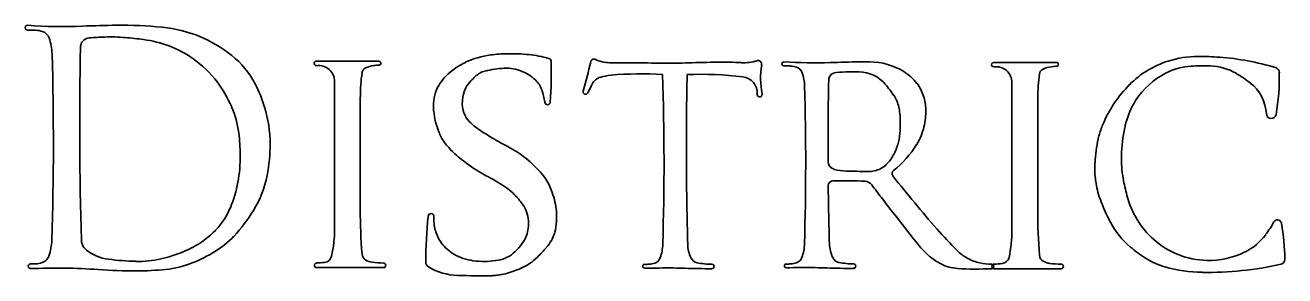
# Model space of a CAD drawing. Extents: x 0 to 34, y 0 to 22.
# Drawn here: x 25.441 to 26.597, y 2.58 to 2.809 of the extents above; entities that cross this region are included whole.
import ezdxf

# ---------------------------------------------------------------- set-up
doc = ezdxf.new("R2010")
doc.units = 0
doc.layers.add('SH_Text', color=7, linetype='Continuous')

msp = doc.modelspace()

# ---------------------------------------------------------------- linework, layer by layer
at = {"layer": 'SH_Text'}
for p, q in [((25.7653, 2.7764), (25.7078, 2.7764)), ((26.387, 2.7753), (26.3295, 2.7753)), ((25.7246, 2.7578), (25.7246, 2.6226)), ((26.3462, 2.7568), (26.3462, 2.6215)), ((25.7482, 2.6403), (25.7482, 2.7438)), ((26.3699, 2.6392), (26.3699, 2.7427)), ((26.0474, 2.6919), (26.0474, 2.6818)), ((26.1775, 2.6844), (26.1774, 2.6923)), ((26.1776, 2.6623), (26.1776, 2.6623)), ((25.7082, 2.587), (25.7695, 2.587)), ((26.1392, 2.5868), (26.1392, 2.5868)), ((26.3299, 2.5859), (26.3912, 2.5859))]:
    msp.add_line(p, q, dxfattribs=at)
for centre, radius, start, end in [((25.4429, 2.8072), 0.0022, 85.6429, 267.986), ((25.475, 3.228), 0.4198, 265.6429, 272.4818), ((25.536, 1.8212), 0.9883, 90.6415, 92.4818), ((25.5291, 2.4313), 0.3781, 84.3199, 90.6415), ((25.4465, 2.9076), 0.1027, 267.986, 269.6056), ((25.4447, 2.6498), 0.1551, 87.8585, 89.6056), ((25.4497, 2.7839), 0.0209, 70.7604, 87.8585), ((25.4534, 2.7944), 0.0098, 19.7623, 70.7604), ((25.4181, 2.7818), 0.0473, 1.7776, 19.7623), ((25.5002, 2.7892), 0.00866, 94.329, 166.7992), ((25.5251, 2.4591), 0.3397, 91.9186, 94.329), ((25.5189, 2.6461), 0.1526, 84.8974, 91.9186), ((25.4901, 2.3237), 0.4763, 82.8496, 84.8974), ((25.5546, 2.6871), 0.1211, 51.3332, 84.3199), ((29.1546, 2.7166), 3.6638, 178.862, 181.6334), ((25.5002, 2.7892), 0.00866, 166.7992, 178.862), ((25.5367, 2.6956), 0.1014, 55.5454, 82.8496), ((22.6213, 2.7004), 2.8453, 358.2224, 1.6678), ((25.539, 2.6989), 0.0974, 36.7351, 55.5454), ((25.579, 2.7176), 0.0821, 27.6817, 51.3332), ((25.7078, 2.7744), 0.00203, 90, 277.32), ((25.7653, 2.7746), 0.00179, 274.3316, 90), ((25.8715, 2.7177), 0.0635, 114.943, 132.4657), ((25.8786, 2.7025), 0.0804, 97.7579, 114.943), ((25.8851, 2.6549), 0.1284, 90.9607, 97.7579), ((25.8859, 2.609), 0.1743, 84.4389, 90.9607), ((25.8924, 2.6763), 0.1067, 74.3106, 84.4389), ((25.9205, 2.7763), 0.00278, 1.4094, 74.3106), ((25.4964, 2.7659), 0.427, 356.3798, 1.4094), ((25.4937, 2.881), 0.4776, 343.9543, 347.2977), ((25.9626, 2.7753), 0.00307, 57.0565, 167.2977), ((25.9669, 2.782), 0.00484, 237.0565, 249.7887), ((25.9788, 2.8144), 0.0394, 249.7887, 269.4589), ((26.0682, 12.2788), 9.5042, 269.45892, 269.81615), ((26.0385, 3.0269), 0.2522, 269.8161, 272.4818), ((26.0857, 1.9381), 0.8375, 90.6415, 92.4818), ((26.0799, 2.4552), 0.3204, 86.7596, 90.6415), ((26.1003, 2.8146), 0.0396, 266.7596, 287.419), ((26.1131, 2.7736), 0.00341, 350.1932, 107.419), ((26.1369, 2.774), 0.00186, 85.6429, 267.986), ((26.164, 3.1306), 0.3557, 265.6429, 272.4818), ((26.2157, 1.9384), 0.8375, 90.6415, 92.4818), ((26.2099, 2.4555), 0.3204, 88.9596, 90.6415), ((26.2146, 2.7133), 0.0626, 59.0124, 88.9596), ((26.3295, 2.7733), 0.00203, 90, 277.32), ((26.387, 2.7735), 0.00179, 274.3316, 90), ((26.5157, 2.6939), 0.0867, 107.613, 135.2994), ((26.5171, 2.6892), 0.0916, 90.0889, 107.613), ((26.5174, 2.5268), 0.254, 85.6243, 90.0889), ((26.5182, 2.5376), 0.2432, 73.3259, 85.6243), ((25.71, 2.7578), 0.0146, 0, 97.32), ((25.9072, 2.7438), 0.1589, 172.0456, 180), ((25.7555, 2.765), 0.00585, 114.8736, 172.0456), ((25.7632, 2.7483), 0.0242, 95.8947, 114.8736), ((25.7786, 2.5994), 0.174, 94.3316, 95.8947), ((25.8592, 2.7312), 0.0453, 132.4657, 155.3011), ((25.8681, 2.7469), 0.0212, 105.0764, 133.1374), ((25.8833, 2.6906), 0.0794, 92.1779, 105.0764), ((25.8818, 2.7311), 0.0389, 67.6502, 92.1779), ((25.881, 2.7292), 0.041, 47.6927, 67.6502), ((25.9818, 2.7209), 0.0428, 94.677, 108.5195), ((26.0065, 2.4189), 0.3459, 86.8419, 94.677), ((23.6157, 2.6832), 2.4112, 358.2224, 1.9263), ((29.1522, 2.6969), 3.1048, 178.7595, 180.092), ((26.0596, 2.4104), 0.354, 83.5706, 91.8541), ((26.1867, 2.7609), 0.0712, 170.1932, 191.6899), ((26.1399, 2.8591), 0.087, 267.986, 269.6056), ((26.1384, 2.6407), 0.1315, 87.8585, 89.6056), ((26.1426, 2.7543), 0.0177, 70.7604, 87.8585), ((26.1457, 2.7632), 0.00831, 19.7623, 70.7604), ((26.1158, 2.7525), 0.0401, 1.7776, 19.7623), ((26.1854, 2.7588), 0.00734, 94.329, 166.7992), ((26.2065, 2.4791), 0.2878, 91.9186, 94.329), ((26.2012, 2.6375), 0.1293, 87.9458, 91.9186), ((26.2047, 2.7331), 0.0337, 41.4498, 87.9458), ((26.2251, 2.7308), 0.0422, 36.4904, 59.0124), ((26.3316, 2.7568), 0.0146, 0, 97.32), ((26.5288, 2.7427), 0.1589, 172.0456, 180), ((26.3772, 2.7639), 0.00585, 114.8736, 172.0456), ((26.3849, 2.7473), 0.0242, 95.8947, 114.8736), ((26.4003, 2.5983), 0.174, 94.3316, 95.8947), ((26.5199, 2.7019), 0.0714, 116.7026, 147.5385), ((26.5143, 2.7131), 0.0589, 93.5922, 116.7026), ((26.5214, 2.6), 0.1722, 87.6816, 93.5922), ((26.5263, 2.7213), 0.0509, 59.809, 87.6816), ((26.493, 2.664), 0.1171, 52.0865, 59.809), ((26.5866, 2.7658), 0.00494, 1.0594, 73.3259), ((26.3888, 2.7622), 0.2027, 350.1479, 1.0594), ((25.5263, 2.6894), 0.1133, 23.505, 36.7351), ((25.5414, 2.6978), 0.1245, 17.0568, 27.6817), ((25.8712, 2.7386), 0.0294, 152.8264, 200.5636), ((25.8688, 2.7399), 0.0266, 135.8422, 152.8922), ((25.9344, 2.6761), 0.1181, 133.1374, 135.8422), ((25.893, 2.7424), 0.0231, 19.659, 47.6927), ((26.2006, 2.6307), 0.2701, 152.483, 154.4116), ((25.9721, 2.7498), 0.0125, 108.5195, 152.483), ((26.0976, 2.7474), 0.0148, 355.2971, 83.5706), ((23.7457, 2.6835), 2.4112, 358.2224, 1.6678), ((29.2822, 2.6973), 3.1048, 178.862, 180.092), ((26.1854, 2.7588), 0.00734, 166.7992, 178.862), ((26.1611, 2.6946), 0.0917, 33.1566, 41.4498), ((26.226, 2.7315), 0.0411, 18.3247, 36.4904), ((26.5364, 2.6734), 0.1159, 135.2994, 157.2066), ((26.5413, 2.7261), 0.0384, 2.9119, 52.0865), ((25.8603, 2.7347), 0.045, 160.0161, 185.2805), ((25.8655, 2.7326), 0.0523, 6.849, 19.659), ((25.9549, 2.7484), 0.00232, 163.9543, 334.4116), ((26.1146, 2.746), 0.00234, 175.2971, 11.6899), ((26.212, 2.7279), 0.031, 12.4025, 33.1566), ((26.2261, 2.7315), 0.041, 0.8515, 18.3247), ((26.5199, 2.7019), 0.0714, 147.5385, 165.5071), ((25.552, 2.7006), 0.0852, 6.7275, 23.505), ((25.5495, 2.7003), 0.116, 0.2266, 17.0568), ((25.8777, 2.7364), 0.0624, 185.3778, 203.3633), ((25.8667, 2.7369), 0.0245, 200.5636, 211.2578), ((25.92, 2.7391), 0.00258, 186.849, 356.3798), ((26.1817, 2.7212), 0.062, 0.6715, 12.4025), ((26.2012, 2.7311), 0.0659, 346.8148, 0.8515), ((26.5841, 2.7283), 0.00447, 182.9119, 350.1479), ((25.883, 2.7534), 0.0474, 218.1063, 236.7363), ((26.1182, 2.7205), 0.1255, 355.1956, 0.6715), ((26.5364, 2.6734), 0.1159, 157.2066, 158.442), ((26.5555, 2.6927), 0.1082, 165.5071, 167.8795), ((25.4481, 2.6884), 0.1899, 0.6041, 6.7275), ((25.8538, 2.7229), 0.0353, 198.551, 216.4094), ((26.1196, 3.114), 0.4787, 236.7363, 238.5092), ((25.9722, 2.8734), 0.1965, 238.5092, 243.3553), ((26.1892, 2.7145), 0.0543, 344.0376, 355.1956), ((26.2137, 2.7282), 0.0531, 328.0114, 346.8148), ((26.5629, 2.6755), 0.1407, 167.8164, 176.8679), ((26.4923, 2.6908), 0.0685, 158.442, 167.8164), ((26.5887, 2.6856), 0.1422, 167.8795, 178.2857), ((25.5201, 2.7002), 0.1454, 348.6268, 0.2266), ((25.877, 2.74), 0.0641, 216.4094, 227.4631), ((25.8442, 2.6184), 0.0888, 50.847, 63.3553), ((26.2012, 2.7111), 0.0417, 327.7207, 344.0376), ((26.176, 2.7517), 0.0975, 309.1113, 328.0114), ((25.503, 2.6889), 0.135, 349.9228, 0.6041), ((25.9401, 2.8088), 0.1575, 227.4631, 233.2852), ((25.927, 2.7912), 0.1355, 233.2852, 242.187), ((25.829, 2.5997), 0.1129, 40.5298, 50.847), ((29.1522, 2.6969), 3.1048, 180.2792, 181.6334), ((26.185, 2.6845), 0.00753, 180.1856, 255.4509), ((26.2024, 2.7103), 0.0404, 313.7308, 327.7207), ((26.5135, 2.6782), 0.0913, 176.8679, 187.4835), ((26.5445, 2.6869), 0.0979, 178.2857, 190.5998), ((25.5646, 2.6913), 0.1001, 328.8631, 348.6268), ((25.7638, 2.4819), 0.2142, 57.2732, 62.187), ((25.8782, 2.6418), 0.0482, 17.0799, 40.5298), ((26.1955, 2.725), 0.0494, 255.4509, 268.1519), ((26.2155, 3.3452), 0.6699, 268.1519, 269.8456), ((26.2138, 2.7084), 0.0332, 269.8456, 280.9677), ((26.2162, 2.6959), 0.0204, 280.9677, 313.7308), ((26.2397, 2.6734), 0.00355, 129.1113, 218.1225), ((27.1501, 3.3877), 1.1607, 218.1225, 221.2578), ((25.527, 2.6847), 0.1106, 337.2804, 349.9228), ((25.8477, 2.6124), 0.0591, 48.7163, 57.2732), ((26.1818, 2.6624), 0.00422, 96.1813, 180.644), ((29.2822, 2.6973), 3.1048, 180.6446, 181.6334), ((26.184, 2.6427), 0.024, 91.4758, 96.1813), ((26.1923, 2.3211), 0.3457, 86.8098, 91.4758), ((26.211, 2.6581), 0.00814, 36.3661, 86.8098), ((26.7908, 3.0851), 0.7119, 216.3661, 217.5467), ((26.5013, 2.6766), 0.0789, 187.4835, 199.5864), ((26.6791, 2.7121), 0.2349, 190.5998, 194.5022), ((25.8369, 2.6001), 0.0754, 43.0442, 48.7163), ((25.8557, 2.6177), 0.0496, 31.4742, 43.0442), ((25.8695, 2.6341), 0.0589, 4.6695, 21.7001), ((28.2641, 4.2175), 2.5701, 217.5467, 218.7682), ((26.5688, 2.7006), 0.1505, 199.5864, 208.6065), ((26.5309, 2.6737), 0.0818, 194.5022, 227.8932), ((25.5675, 2.6677), 0.0666, 316.2141, 337.2804), ((25.5295, 2.7124), 0.141, 316.6969, 328.8631), ((26.2731, 2.6403), 0.5249, 180, 184.4616), ((25.8131, 2.6339), 0.00272, 356.1283, 174.7189), ((25.8718, 2.6275), 0.0309, 1.1907, 31.4742), ((25.8627, 2.6342), 0.0657, 347.0117, 4.1628), ((26.8947, 2.6392), 0.5249, 180, 184.4616), ((26.3051, 2.5884), 0.4968, 174.7189, 179.5985), ((25.8532, 2.6312), 0.0375, 176.1283, 195.2204), ((25.8697, 2.6275), 0.0329, 337.5392, 1.1907), ((26.5081, 2.6676), 0.0815, 208.6065, 229.3453), ((26.4943, 2.6804), 0.1056, 323.2967, 330.8953), ((26.5898, 2.6272), 0.00368, 9.0781, 150.8953), ((26.3426, 2.5877), 0.2541, 1.556, 9.0781), ((25.4179, 2.6136), 0.0473, 340.2377, 358.2224), ((25.5041, 2.6125), 0.0118, 181.6334, 198.7573), ((25.5565, 2.6782), 0.0819, 297.1175, 316.2141), ((25.5724, 2.6721), 0.0821, 301.0688, 316.6969), ((25.6071, 2.6226), 0.1175, 347.6428, 360), ((25.8522, 2.6309), 0.0364, 195.2204, 215.9003), ((25.8567, 2.6375), 0.049, 310.6207, 332.5283), ((25.8906, 2.6305), 0.0378, 318.5081, 342.8982), ((26.5622, 2.872), 0.3787, 221.2578, 225.3035), ((26.2287, 2.6215), 0.1175, 347.6428, 360), ((26.5266, 2.6691), 0.0755, 227.8932, 268.7516), ((26.5363, 2.6491), 0.0533, 296.3448, 323.2967), ((25.5041, 2.6125), 0.0118, 198.7573, 233.0825), ((25.5231, 2.6378), 0.0435, 233.0825, 262.024), ((25.5399, 2.7108), 0.1184, 282.4077, 297.1175), ((25.5383, 2.7286), 0.1481, 292.086, 301.0688), ((25.8517, 2.6306), 0.0358, 215.9003, 240.5772), ((25.7551, 2.7504), 0.2188, 315.3471, 318.5081), ((25.9857, 2.6097), 0.0401, 340.2377, 358.2224), ((26.0799, 2.6093), 0.0313, 181.6334, 205.2525), ((26.1157, 2.61), 0.0401, 340.2377, 358.2224), ((26.21, 2.6096), 0.0313, 181.6334, 205.2525), ((26.3237, 2.6591), 0.0814, 218.7682, 229.3302), ((26.3281, 2.6354), 0.0459, 225.3035, 240.2632), ((26.5299, 2.693), 0.1149, 229.3453, 237.7571), ((26.5266, 2.6686), 0.075, 268.7516, 296.3448), ((25.4456, 2.5883), 0.00208, 90.3944, 271.2938), ((25.4445, 2.7456), 0.1551, 270.3944, 272.1415), ((25.4495, 2.6114), 0.0209, 272.1415, 289.2396), ((25.4532, 2.6009), 0.0098, 289.2396, 340.2377), ((25.5454, 2.7967), 0.2039, 262.024, 269.0831), ((25.5437, 2.6933), 0.1006, 269.0831, 282.4077), ((25.5606, 2.6736), 0.0887, 275.8096, 292.086), ((25.7082, 2.5891), 0.00215, 91.3892, 270), ((25.7059, 2.6853), 0.094, 271.3892, 275.8469), ((25.7147, 2.599), 0.00731, 275.8469, 347.6428), ((25.7568, 2.6), 0.00704, 184.4616, 238.9441), ((25.7605, 2.6061), 0.0142, 238.9441, 264.1674), ((25.7765, 2.7626), 0.1715, 264.1674, 267.7015), ((25.7695, 2.5891), 0.00214, 270, 87.7015), ((25.8131, 2.5919), 0.00482, 179.5985, 239.6518), ((25.8588, 2.6431), 0.0502, 240.5772, 262.1154), ((25.8612, 2.6606), 0.0679, 262.1154, 279.4993), ((25.8703, 2.6217), 0.0282, 274.3297, 310.4621), ((25.8761, 2.6309), 0.0486, 291.4072, 304.2944), ((25.8763, 2.6307), 0.0484, 304.2944, 315.3471), ((26.0091, 2.5883), 0.00177, 90.3944, 271.2943), ((26.0082, 2.7215), 0.1315, 270.3944, 272.1415), ((26.0125, 2.6078), 0.0177, 272.1415, 289.2396), ((26.0156, 2.5989), 0.00831, 289.2396, 340.2377), ((26.0589, 2.5994), 0.00806, 205.2525, 258.54), ((26.0715, 2.6616), 0.0715, 258.54, 269.5198), ((26.0709, 2.5881), 0.00201, 269.9476, 89.5198), ((26.1391, 2.5886), 0.00177, 90.3944, 271.2938), ((26.1382, 2.7218), 0.1315, 270.3944, 272.1415), ((26.1425, 2.6081), 0.0177, 272.1415, 289.2396), ((26.1456, 2.5993), 0.00831, 289.2396, 340.2377), ((26.189, 2.5997), 0.00806, 205.2525, 258.54), ((26.2016, 2.6619), 0.0715, 258.54, 269.5198), ((26.2009, 2.5884), 0.00201, 269.9476, 89.5198), ((26.306, 2.6385), 0.0542, 229.3302, 242.6024), ((26.2984, 2.6238), 0.0376, 242.6024, 266.5374), ((26.3241, 2.6284), 0.0377, 240.2632, 258.7004), ((26.3286, 2.6511), 0.0609, 258.7004, 268.9258), ((26.3274, 2.5881), 0.00208, 272.7345, 88.9258), ((26.3299, 2.5881), 0.00215, 91.3892, 270), ((26.3275, 2.6842), 0.094, 271.3892, 275.8469), ((26.3364, 2.598), 0.00731, 275.8469, 347.6428), ((26.3785, 2.5989), 0.00704, 184.4616, 238.9441), ((26.3822, 2.6051), 0.0142, 238.9441, 264.1674), ((26.3981, 2.7615), 0.1715, 264.1674, 267.7015), ((26.3912, 2.5881), 0.00214, 270, 87.7015), ((26.5052, 2.6537), 0.0686, 237.7571, 254.2366), ((26.5257, 2.8882), 0.3056, 269.1033, 282.7404), ((26.5921, 2.5945), 0.00442, 282.7404, 1.556), ((25.4702, 1.4977), 1.0888, 89.661, 91.2938), ((25.474, 2.1428), 0.4437, 85.604, 89.661), ((25.5419, 3.0255), 0.4415, 265.604, 270.141), ((25.5423, 2.8536), 0.2696, 270.141, 275.8096), ((25.8396, 2.6371), 0.0573, 239.6518, 267.9533), ((25.859, 3.1787), 0.5992, 267.9533, 271.0092), ((25.8688, 2.6186), 0.0389, 271.0092, 278.9688), ((25.8665, 2.6332), 0.0537, 278.9688, 284.1635), ((25.8508, 2.6955), 0.1181, 284.1635, 291.4072), ((26.03, 1.664), 0.9227, 89.661, 91.2938), ((26.0332, 2.2107), 0.376, 88.0337, 89.661), ((26.0716, 3.328), 0.742, 268.0337, 269.9476), ((26.16, 1.6644), 0.9227, 89.661, 91.2938), ((26.1633, 2.211), 0.376, 88.0337, 89.661), ((26.2016, 3.3283), 0.742, 268.0337, 269.9476), ((26.3137, 2.8765), 0.2908, 266.5374, 272.7345), ((26.523, 2.717), 0.1343, 254.2366, 269.1033)]:
    msp.add_arc(centre, radius, start, end, dxfattribs=at)

doc.saveas('drawing.dxf')
